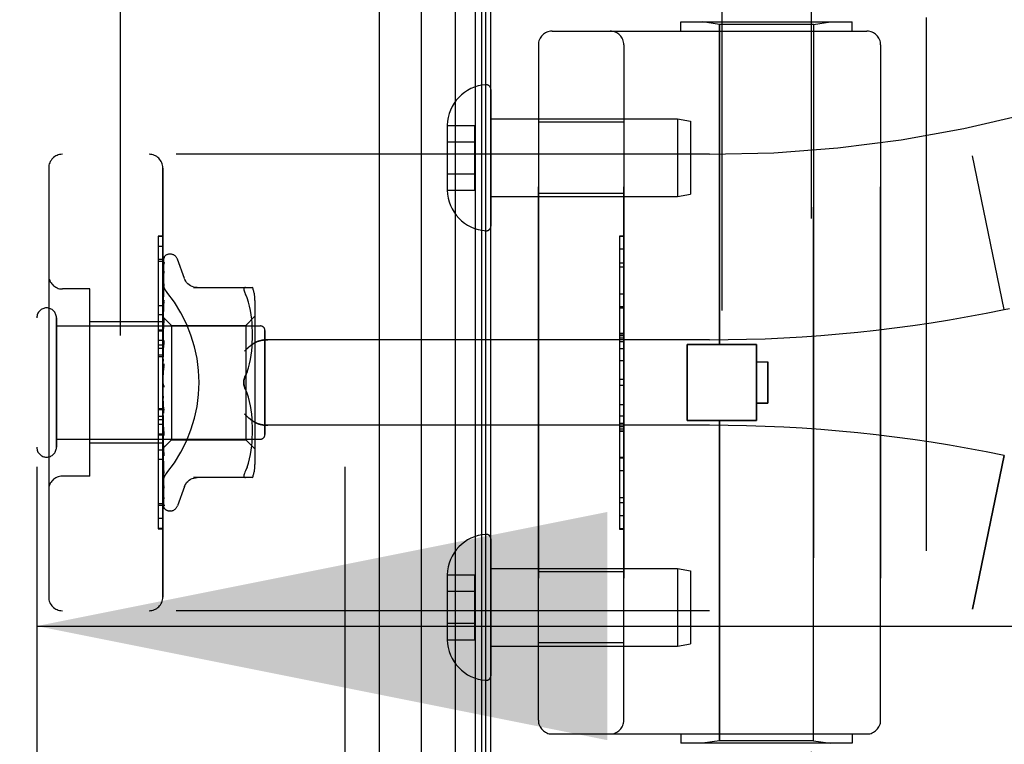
# Model space of a CAD drawing. Header units: inches. Extents: x 0 to 212, y 0 to 138.
# Tile 262 of 269: x 108.75 to 110.9, y 91.87 to 93.46. Entities that reach past the tile are written whole.
import ezdxf

# ---------------------------------------------------------------- set-up
doc = ezdxf.new("R2010")
doc.units = ezdxf.units.IN
doc.header["$LTSCALE"] = 11.6875
doc.header["$MEASUREMENT"] = 0
doc.linetypes.add('HIDDEN', pattern=[0.2, 0.1, -0.1])
doc.layers.get('0').update_dxf_attribs({"linetype": 'CONTINUOUS'})
for name, color, linetype in [('DEFAULT_2', 8, 'HIDDEN'), ('DIMENSIONS', 7, 'CONTINUOUS'), ('LEFTHAND_DOOR_ASSEMBLY', 7, 'CONTINUOUS'), ('RIGHTHAND_DOOR_ASSEMBLY', 7, 'CONTINUOUS')]:
    doc.layers.add(name, color=color, linetype=linetype)
doc.styles.get("Standard").update_dxf_attribs({"font": 'arial.ttf'})
doc.dimstyles.new('DIMSTYLE_1', dxfattribs={"dimtxt": 0.9375, "dimasz": 1.25, "dimexe": 0.09, "dimexo": 0.07, "dimgap": 0.0375, "dimtad": 0, "dimtih": 1, "dimtoh": 1, "dimzin": 4, "dimdsep": 46, "dimtxsty": 'Standard', "dimblk": '_FILLED', "dimblk1": '_FILLED', "dimblk2": '_FILLED', "dimcen": 0.09, "dimadec": 3, "dimazin": 1, "dimtfac": 1, "dimtdec": 3, "dimtofl": 0, "dimtmove": 0, "dimatfit": 3, "dimldrblk": '_FILLED', "dimfxl": 0, "dimtolj": 1, "dimtzin": 4, "dimarcsym": 0})

# ---------------------------------------------------------------- blocks, each defined once
blk = doc.blocks.new('_FILLED')
at = {"color": 0, "linetype": 'ByBlock'}
blk.add_solid([(0, 0), (-1, 0.2), (-1, -0.2)], dxfattribs=at)
blk = doc.blocks.new('*D10')
at = {"layer": 'DIMENSIONS', "color": 2, "linetype": 'Continuous'}
for p, q in [((108.7848, 92.1311), (115.511, 92.1311)), ((126.4508, 92.1311), (119.7246, 92.1311)), ((108.7848, 91.7897), (108.7848, 91.0061)), ((126.4508, 91.7897), (126.4508, 91.0061))]:
    blk.add_line(p, q, dxfattribs=at)
at = {"layer": 'DIMENSIONS', "color": 2, "linetype": 'Continuous', "xscale": 1.25, "yscale": 1.25, "zscale": 1.25, "rotation": 180}
blk.add_blockref('_FILLED', (108.7848, 92.1311), dxfattribs=at)
at = {"layer": 'DIMENSIONS', "color": 2, "linetype": 'Continuous', "xscale": 1.25, "yscale": 1.25, "zscale": 1.25}
blk.add_blockref('_FILLED', (126.4508, 92.1311), dxfattribs=at)
at = {"layer": 'DIMENSIONS', "color": 2, "linetype": 'Continuous', "insert": (117.6178, 92.5998), "char_height": 0.9375, "width": 5.157993, "attachment_point": 2, "line_spacing_factor": 0.9}
blk.add_mtext('17.67\\PUSABLE\\PDEPTH', dxfattribs=at)
blk = doc.blocks.new('*D12')
at = {"layer": 'DIMENSIONS', "color": 2, "linetype": 'Continuous'}
for p, q in [((109.0088, 97.5397), (104.7621, 97.5397)), ((105.8871, 97.5397), (105.8871, 68.4772)), ((105.8871, 37.5397), (105.8871, 66.6022)), ((109.0198, 37.5397), (104.7621, 37.5397))]:
    blk.add_line(p, q, dxfattribs=at)
at = {"layer": 'DIMENSIONS', "color": 2, "linetype": 'Continuous', "xscale": 1.25, "yscale": 1.25, "zscale": 1.25}
for p, rotation in [((105.8871, 97.5397), 90), ((105.8871, 37.5397), 270)]:
    blk.add_blockref('_FILLED', p, dxfattribs=dict(at, rotation=rotation))
at = {"layer": 'DIMENSIONS', "color": 2, "linetype": 'Continuous', "insert": (105.8871, 68.0084), "char_height": 0.9375, "width": 3.276022, "attachment_point": 2, "line_spacing_factor": 0.9}
blk.add_mtext('60.00', dxfattribs=at)

msp = doc.modelspace()

# ---------------------------------------------------------------- linework, layer by layer
at = {"color": 3, "linetype": 'Continuous'}
msp.add_line((109.7798, 37.6437), (109.7798, 97.4357), dxfattribs=at)
at = {"layer": 'DEFAULT_2', "color": 8, "linetype": 'HIDDEN'}
msp.add_line((108.9673, 96.2741), (108.9673, 38.8052), dxfattribs=at)
at = {"layer": 'LEFTHAND_DOOR_ASSEMBLY', "color": 8, "linetype": 'HIDDEN'}
for p, q in [((108.7848, 97.1547), (108.7848, 37.9247)), ((109.4598, 97.1547), (109.4598, 37.9247)), ((110.7338, 93.4647), (110.7338, 91.8647)), ((110.1963, 93.4347), (110.1963, 93.4547)), ((110.1963, 93.4547), (110.5713, 93.4547)), ((110.2808, 93.4494), (110.2433, 93.4547)), ((110.2808, 92.7477), (110.2808, 93.4494)), ((110.4868, 93.4494), (110.2808, 93.4494)), ((110.4868, 93.4494), (110.5243, 93.4547)), ((110.4868, 91.8799), (110.4868, 93.4494)), ((110.5713, 93.4347), (110.5713, 93.4547)), ((109.9138, 93.4347), (110.6038, 93.4347)), ((109.8838, 93.4047), (109.8838, 91.9247)), ((110.0713, 91.9247), (110.0713, 93.4047)), ((110.6338, 93.4047), (110.6338, 91.9247)), ((110.0713, 93.2352), (109.8838, 93.2352)), ((110.2588, 93.1647), (108.8408, 93.1647)), ((110.9048, 92.8247), (110.835, 93.1613)), ((108.8108, 93.1347), (108.8108, 92.1947)), ((109.0608, 92.1947), (109.0608, 93.1347)), ((110.0713, 93.0792), (109.8838, 93.0792)), ((110.0613, 92.9856), (110.0613, 92.3437)), ((110.0613, 92.9856), (110.0713, 92.9856)), ((110.0713, 92.9854), (110.0613, 92.9854)), ((109.0508, 92.9625), (109.0508, 92.5517)), ((109.0608, 92.9625), (109.0508, 92.9625)), ((109.0608, 92.934), (109.0508, 92.934)), ((110.0613, 92.9273), (110.0713, 92.9273)), ((110.0713, 92.9171), (110.0613, 92.9171)), ((108.9008, 92.8697), (108.8408, 92.8697)), ((108.9008, 92.4597), (108.9008, 92.8697)), ((110.0713, 92.8583), (110.0613, 92.8583)), ((110.0613, 92.828), (110.0713, 92.828)), ((110.9048, 92.8247), (110.9163, 92.8271)), ((108.8278, 92.5227), (108.8278, 92.8067)), ((109.0608, 92.7977), (108.9008, 92.7977)), ((109.0608, 92.8127), (109.0508, 92.8127)), ((108.8278, 92.7887), (109.2748, 92.7887)), ((109.2848, 92.5507), (109.2848, 92.7787)), ((109.0608, 92.7566), (109.0508, 92.7566)), ((110.2588, 92.7584), (109.2912, 92.7584)), ((110.0613, 92.7715), (110.0713, 92.7715)), ((110.0613, 92.7713), (110.0713, 92.7713)), ((110.0713, 92.771), (110.0613, 92.771)), ((109.0608, 92.7465), (109.0508, 92.7465)), ((109.0608, 92.7394), (109.0508, 92.7394)), ((110.2098, 92.5817), (110.2098, 92.7477)), ((110.2098, 92.7477), (110.3618, 92.7477)), ((110.3618, 92.5817), (110.3618, 92.7477)), ((109.0608, 92.7243), (109.0508, 92.7243)), ((110.0613, 92.7131), (110.0713, 92.7131)), ((110.3618, 92.7097), (110.3868, 92.7097)), ((110.3868, 92.7097), (110.3868, 92.6197)), ((110.0713, 92.671), (110.0613, 92.671)), ((109.0508, 92.608), (109.0608, 92.608)), ((110.3868, 92.6197), (110.3618, 92.6197)), ((110.0713, 92.5908), (110.0613, 92.5908)), ((110.2098, 92.5817), (110.3618, 92.5817)), ((110.2808, 91.8799), (110.2808, 92.5817)), ((110.2588, 92.5709), (109.2912, 92.5709)), ((110.0713, 92.5752), (110.0613, 92.5752)), ((110.0713, 92.5676), (110.0613, 92.5676)), ((110.0713, 92.5622), (110.0613, 92.5622)), ((110.0713, 92.5574), (110.0613, 92.5574)), ((108.8278, 92.5407), (109.2748, 92.5407)), ((109.0508, 92.5517), (109.0608, 92.5517)), ((109.0508, 92.5513), (109.0508, 92.344)), ((109.0608, 92.5513), (109.0508, 92.5513)), ((109.0608, 92.5497), (109.0508, 92.5497)), ((109.0608, 92.5317), (108.9008, 92.5317)), ((109.0608, 92.4963), (109.0508, 92.4963)), ((110.0713, 92.499), (110.0613, 92.499)), ((110.9048, 92.5046), (110.835, 92.1681)), ((108.9008, 92.4597), (108.8408, 92.4597)), ((109.0508, 92.3994), (109.0608, 92.3994)), ((110.0713, 92.3727), (110.0613, 92.3727)), ((109.0608, 92.3449), (109.0508, 92.3449)), ((109.0508, 92.344), (109.0608, 92.344)), ((110.0713, 92.3437), (110.0613, 92.3437)), ((110.0713, 92.2502), (109.8838, 92.2502)), ((110.2588, 92.1647), (108.8408, 92.1647)), ((110.0713, 92.0942), (109.8838, 92.0942)), ((109.9138, 91.8947), (110.6038, 91.8947)), ((110.1963, 91.8947), (110.1963, 91.8747)), ((110.5713, 91.8947), (110.5713, 91.8747)), ((110.5713, 91.8747), (110.1963, 91.8747)), ((110.2808, 91.8799), (110.2433, 91.8747)), ((110.4868, 91.8799), (110.2808, 91.8799)), ((110.4868, 91.8799), (110.5243, 91.8747))]:
    msp.add_line(p, q, dxfattribs=at)
for points in [[(109.0696, 92.8627), (109.0691, 92.8632), (109.0687, 92.8638), (109.0682, 92.8645), (109.0678, 92.8651), (109.0673, 92.8657), (109.0669, 92.8664), (109.0665, 92.8671), (109.066, 92.8678), (109.0656, 92.8685), (109.0653, 92.8692), (109.0649, 92.8699), (109.0645, 92.8706), (109.0642, 92.8714), (109.0638, 92.8721), (109.0635, 92.8729), (109.0632, 92.8737), (109.0629, 92.8744), (109.0626, 92.8752), (109.0624, 92.876), (109.0622, 92.8768), (109.0619, 92.8776), (109.0617, 92.8783), (109.0616, 92.8791), (109.0614, 92.8799), (109.0613, 92.8807), (109.0611, 92.8815), (109.061, 92.8822), (109.061, 92.883), (109.0609, 92.8838), (109.0608, 92.8845), (109.0608, 92.8853), (109.0608, 92.886)], [(109.24, 92.7334), (109.2405, 92.734), (109.241, 92.7345), (109.2416, 92.7351), (109.2421, 92.7357), (109.2427, 92.7362), (109.2433, 92.7368), (109.2438, 92.7374), (109.2444, 92.738), (109.245, 92.7385), (109.2456, 92.7391), (109.2462, 92.7396), (109.2469, 92.7402), (109.2475, 92.7408), (109.2481, 92.7413), (109.2488, 92.7419), (109.2494, 92.7424), (109.2501, 92.743), (109.2507, 92.7435), (109.2514, 92.744), (109.252, 92.7445), (109.2527, 92.7451), (109.2533, 92.7456), (109.254, 92.7461), (109.2547, 92.7466), (109.2553, 92.7471), (109.256, 92.7475), (109.2567, 92.748), (109.2573, 92.7485), (109.258, 92.7489), (109.2586, 92.7494), (109.2593, 92.7498), (109.2599, 92.7502), (109.2606, 92.7506), (109.2612, 92.751)], [(109.2912, 92.7584), (109.29, 92.7584), (109.2887, 92.7584), (109.2874, 92.7583), (109.2861, 92.7582), (109.2849, 92.7582), (109.2837, 92.758), (109.2824, 92.7579), (109.2812, 92.7577), (109.2801, 92.7576), (109.2789, 92.7574), (109.2778, 92.7572), (109.2767, 92.7569), (109.2756, 92.7567), (109.2745, 92.7564), (109.2735, 92.7562), (109.2725, 92.7559), (109.2715, 92.7556), (109.2706, 92.7553), (109.2696, 92.755), (109.2687, 92.7547), (109.2679, 92.7543), (109.267, 92.754), (109.2662, 92.7536), (109.2654, 92.7533), (109.2647, 92.7529), (109.2639, 92.7526), (109.2632, 92.7522), (109.2625, 92.7518), (109.2619, 92.7514), (109.2612, 92.751)], [(109.2612, 92.5783), (109.2606, 92.5787), (109.2599, 92.5791), (109.2593, 92.5796), (109.2586, 92.58), (109.258, 92.5804), (109.2573, 92.5809), (109.2567, 92.5813), (109.256, 92.5818), (109.2553, 92.5823), (109.2547, 92.5828), (109.254, 92.5833), (109.2533, 92.5838), (109.2527, 92.5843), (109.252, 92.5848), (109.2514, 92.5853), (109.2507, 92.5858), (109.2501, 92.5864), (109.2494, 92.5869), (109.2488, 92.5875), (109.2481, 92.588), (109.2475, 92.5886), (109.2469, 92.5891), (109.2462, 92.5897), (109.2456, 92.5903), (109.245, 92.5908), (109.2444, 92.5914), (109.2438, 92.592), (109.2433, 92.5925), (109.2427, 92.5931), (109.2421, 92.5937), (109.2416, 92.5942), (109.241, 92.5948), (109.2405, 92.5954), (109.24, 92.5959)], [(109.2612, 92.5783), (109.2619, 92.5779), (109.2625, 92.5775), (109.2632, 92.5772), (109.2639, 92.5768), (109.2647, 92.5764), (109.2654, 92.5761), (109.2662, 92.5757), (109.267, 92.5754), (109.2679, 92.575), (109.2687, 92.5747), (109.2696, 92.5744), (109.2706, 92.574), (109.2715, 92.5737), (109.2725, 92.5735), (109.2735, 92.5732), (109.2745, 92.5729), (109.2756, 92.5726), (109.2767, 92.5724), (109.2778, 92.5722), (109.2789, 92.572), (109.2801, 92.5718), (109.2812, 92.5716), (109.2824, 92.5714), (109.2837, 92.5713), (109.2849, 92.5712), (109.2861, 92.5711), (109.2874, 92.571), (109.2887, 92.571), (109.29, 92.5709), (109.2912, 92.5709)], [(109.0608, 92.4433), (109.0608, 92.4441), (109.0608, 92.4448), (109.0609, 92.4456), (109.061, 92.4463), (109.061, 92.4471), (109.0611, 92.4479), (109.0613, 92.4486), (109.0614, 92.4494), (109.0616, 92.4502), (109.0617, 92.451), (109.0619, 92.4518), (109.0622, 92.4526), (109.0624, 92.4534), (109.0626, 92.4541), (109.0629, 92.4549), (109.0632, 92.4557), (109.0635, 92.4565), (109.0638, 92.4572), (109.0642, 92.458), (109.0645, 92.4587), (109.0649, 92.4594), (109.0653, 92.4602), (109.0656, 92.4609), (109.066, 92.4616), (109.0665, 92.4623), (109.0669, 92.463), (109.0673, 92.4636), (109.0678, 92.4643), (109.0682, 92.4649), (109.0687, 92.4655), (109.0691, 92.4661), (109.0696, 92.4667)]]:
    msp.add_lwpolyline(points, dxfattribs=at)
for centre, radius, start, end in [((110.2588, 95.9398), 2.7751, 270, 316.1116), ((109.9138, 93.4047), 0.03, 90, 180), ((110.0413, 93.4047), 0.03, 0, 90), ((110.6038, 93.4047), 0.03, 0, 90), ((108.8408, 93.1347), 0.03, 90, 180), ((109.0308, 93.1347), 0.03, 0, 90), ((108.8408, 92.8997), 0.03, 180, 270), ((108.8063, 92.8067), 0.0215, 360, 180), ((110.2588, 95.9398), 3.1814, 270, 281.7157), ((109.2748, 92.7787), 0.01, 360, 90), ((110.2588, 89.3896), 3.1814, 78.2843, 90), ((109.2748, 92.5507), 0.01, 270, 0), ((108.8063, 92.5227), 0.0215, 180, 0), ((108.8408, 92.4297), 0.03, 90, 180), ((108.8408, 92.1947), 0.03, 180, 270), ((109.0308, 92.1947), 0.03, 270, 360), ((110.2588, 89.3896), 2.7751, 43.8884, 90), ((109.9138, 91.9247), 0.03, 180, 270), ((110.0413, 91.9247), 0.03, 270, 360), ((110.6038, 91.9247), 0.03, 270, 360)]:
    msp.add_arc(centre, radius, start, end, dxfattribs=at)
msp.add_ellipse((108.8278, 92.6647), major_axis=(0, 0.3125), ratio=1, start_param=-2.256904, end_param=-0.884689, dxfattribs=at)
at = {"layer": 'RIGHTHAND_DOOR_ASSEMBLY', "color": 7, "linetype": 'Continuous'}
for p, q in [((109.7021, 37.8743), (109.7021, 97.205)), ((109.7455, 97.1961), (109.7455, 37.8832)), ((109.6269, 97.1767), (109.6269, 37.9027)), ((109.7592, 97.1893), (109.7592, 37.89)), ((109.7679, 97.187), (109.7679, 37.8924))]:
    msp.add_line(p, q, dxfattribs=at)
at = {"layer": 'RIGHTHAND_DOOR_ASSEMBLY', "color": 8, "linetype": 'HIDDEN'}
for p, q in [((108.7848, 97.1547), (108.7848, 37.9247)), ((109.4598, 97.1547), (109.4598, 37.9247)), ((110.4818, 94.1927), (110.4818, 91.3447)), ((110.2858, 93.9912), (110.2858, 91.3447)), ((110.7338, 93.4647), (110.7338, 91.8647)), ((110.1963, 93.4347), (110.1963, 93.4547)), ((110.1963, 93.4547), (110.5713, 93.4547)), ((110.2808, 93.4494), (110.2433, 93.4547)), ((110.2808, 93.4494), (110.2808, 92.7477)), ((110.4868, 93.4494), (110.2808, 93.4494)), ((110.4868, 93.4494), (110.5243, 93.4547)), ((110.4868, 93.4494), (110.4868, 91.8799)), ((110.5713, 93.4347), (110.5713, 93.4547)), ((109.9138, 93.4347), (110.6038, 93.4347)), ((109.8838, 91.9247), (109.8838, 93.4047)), ((110.0713, 93.4047), (110.0713, 91.9247)), ((110.6338, 91.9247), (110.6338, 93.4047)), ((109.7798, 93.307), (109.7798, 93.0073)), ((109.6843, 93.2282), (109.6843, 93.2271)), ((109.6843, 93.2282), (109.7443, 93.2282)), ((109.6843, 93.2271), (109.6843, 93.0872)), ((109.7443, 93.0861), (109.7443, 93.2282)), ((109.7798, 93.2422), (110.1889, 93.2422)), ((110.0713, 93.2352), (109.8838, 93.2352)), ((110.1889, 93.2422), (110.1889, 93.0722)), ((110.1889, 93.2422), (110.2173, 93.2372)), ((110.2173, 93.2372), (110.2173, 93.0772)), ((109.6843, 93.1922), (109.7443, 93.1922)), ((110.2588, 93.1647), (108.8408, 93.1647)), ((110.9048, 92.8247), (110.835, 93.1613)), ((108.8108, 93.1347), (108.8108, 92.1947)), ((109.0608, 93.1347), (109.0608, 92.1947)), ((109.6843, 93.1222), (109.7443, 93.1222)), ((109.6843, 93.0872), (109.6843, 93.0861)), ((109.6843, 93.0861), (109.7443, 93.0861)), ((110.0713, 93.0792), (109.8838, 93.0792)), ((110.1889, 93.0722), (110.2173, 93.0772)), ((109.7798, 93.0722), (110.1889, 93.0722)), ((109.0508, 92.9853), (109.0508, 92.778)), ((109.0608, 92.9853), (109.0508, 92.9853)), ((109.0608, 92.9844), (109.0508, 92.9844)), ((110.0613, 92.9857), (110.0613, 92.3437)), ((110.0713, 92.9857), (110.0613, 92.9857)), ((109.0773, 92.9459), (109.0765, 92.9459)), ((110.0713, 92.9566), (110.0613, 92.9566)), ((109.0608, 92.93), (109.0508, 92.93)), ((109.0616, 92.8075), (109.0634, 92.9363)), ((109.0616, 92.8075), (109.0634, 92.9357)), ((109.0616, 92.8024), (109.0634, 92.9271)), ((109.0616, 92.8022), (109.0634, 92.9253)), ((109.0634, 92.9262), (109.0628, 92.925)), ((109.0642, 92.9386), (109.0637, 92.9379)), ((109.1084, 92.8927), (109.093, 92.935)), ((109.0616, 92.7923), (109.0634, 92.9084)), ((109.0616, 92.792), (109.0634, 92.9055)), ((109.0634, 92.9084), (109.0635, 92.9088)), ((109.0634, 92.9055), (109.0635, 92.906)), ((109.0616, 92.7776), (109.0634, 92.8808)), ((109.0634, 92.8808), (109.0635, 92.8809)), ((109.0634, 92.8808), (109.0634, 92.8808)), ((108.9008, 92.8697), (108.8408, 92.8697)), ((108.9008, 92.4597), (108.9008, 92.8697)), ((109.0614, 92.8642), (109.0608, 92.8586)), ((109.0622, 92.8713), (109.0614, 92.8642)), ((109.0616, 92.7772), (109.0634, 92.8769)), ((109.0634, 92.8769), (109.0634, 92.877)), ((109.1281, 92.873), (109.2573, 92.873)), ((109.0627, 92.8382), (109.0614, 92.826)), ((109.0616, 92.7588), (109.0634, 92.8455)), ((109.0616, 92.7583), (109.0634, 92.8407)), ((109.0634, 92.8453), (109.0627, 92.8382)), ((109.0634, 92.8455), (109.0634, 92.8453)), ((109.2455, 92.85), (109.2419, 92.8584)), ((109.2486, 92.8411), (109.2455, 92.85)), ((109.2511, 92.8317), (109.2486, 92.8411)), ((109.2628, 92.8443), (109.2628, 92.4851)), ((109.0508, 92.8331), (109.0608, 92.8331)), ((109.0614, 92.826), (109.0608, 92.8197)), ((109.2531, 92.8222), (109.2511, 92.8318)), ((109.2546, 92.8127), (109.2531, 92.8222)), ((110.0713, 92.8303), (110.0613, 92.8303)), ((110.9048, 92.8247), (110.9163, 92.8271)), ((108.8278, 92.8067), (108.8278, 92.5227)), ((109.0608, 92.7977), (108.9008, 92.7977)), ((109.0608, 92.8089), (109.0798, 92.7899)), ((109.0608, 92.8054), (109.0616, 92.8024)), ((109.0608, 92.7968), (109.0616, 92.7923)), ((109.0616, 92.8075), (109.0616, 92.8075)), ((109.0616, 92.8075), (109.0616, 92.8075)), ((109.0616, 92.7365), (109.0634, 92.8035)), ((109.0616, 92.8024), (109.0616, 92.8023)), ((109.0616, 92.8022), (109.0616, 92.8024)), ((109.0616, 92.736), (109.0634, 92.7981)), ((109.0634, 92.8033), (109.0622, 92.7908)), ((109.0634, 92.8035), (109.0634, 92.8033)), ((109.2428, 92.7899), (109.2628, 92.8099)), ((109.2557, 92.8033), (109.2546, 92.8127)), ((109.2565, 92.7944), (109.2557, 92.8033)), ((109.2569, 92.7857), (109.2565, 92.7944)), ((108.8278, 92.7887), (109.2748, 92.7887)), ((109.0608, 92.7796), (109.0508, 92.7796)), ((109.0508, 92.778), (109.0608, 92.778)), ((109.0508, 92.7776), (109.0508, 92.3669)), ((109.0608, 92.7776), (109.0508, 92.7776)), ((109.0608, 92.7884), (109.0616, 92.7921)), ((109.0622, 92.7908), (109.0608, 92.7752)), ((109.0608, 92.7835), (109.0616, 92.7776)), ((109.0608, 92.7722), (109.0616, 92.7773)), ((109.0616, 92.7923), (109.0616, 92.7921)), ((109.0616, 92.792), (109.0616, 92.7923)), ((109.0616, 92.7776), (109.0616, 92.7773)), ((109.0616, 92.7772), (109.0616, 92.7776)), ((109.0798, 92.7899), (109.0798, 92.5394)), ((109.0798, 92.7899), (109.2428, 92.7899)), ((109.2428, 92.7899), (109.2428, 92.6647)), ((109.2572, 92.7773), (109.2569, 92.7858)), ((109.2573, 92.769), (109.2572, 92.7775)), ((109.2848, 92.7787), (109.2848, 92.5507)), ((109.0608, 92.7659), (109.0616, 92.7588)), ((109.0608, 92.752), (109.0616, 92.7584)), ((109.0634, 92.7563), (109.0608, 92.7268)), ((109.0616, 92.7588), (109.0616, 92.7584)), ((109.0616, 92.7583), (109.0616, 92.7588)), ((109.0616, 92.7116), (109.0634, 92.7566)), ((109.0634, 92.7566), (109.0634, 92.7563)), ((109.2564, 92.7431), (109.2569, 92.7522)), ((109.2569, 92.752), (109.2572, 92.7608)), ((109.2572, 92.7606), (109.2573, 92.7692)), ((110.2588, 92.7584), (109.2912, 92.7584)), ((110.0713, 92.772), (110.0613, 92.772)), ((110.0713, 92.7672), (110.0613, 92.7672)), ((110.0713, 92.7617), (110.0613, 92.7617)), ((110.0713, 92.7541), (110.0613, 92.7541)), ((109.0608, 92.7446), (109.0616, 92.7366)), ((109.0608, 92.7287), (109.0616, 92.7362)), ((109.0616, 92.7111), (109.0634, 92.7506)), ((109.0616, 92.7364), (109.0616, 92.7366)), ((109.0616, 92.7365), (109.0616, 92.7362)), ((109.0616, 92.736), (109.0616, 92.7364)), ((109.2545, 92.7247), (109.2557, 92.7342)), ((109.2557, 92.734), (109.2565, 92.7433)), ((110.0713, 92.7386), (110.0613, 92.7386)), ((110.2098, 92.7477), (110.2098, 92.5817)), ((110.3618, 92.7477), (110.2098, 92.7477)), ((110.3618, 92.7477), (110.3618, 92.5817)), ((109.0608, 92.7213), (109.0508, 92.7213)), ((109.0608, 92.7204), (109.0616, 92.7119)), ((109.0608, 92.7031), (109.0616, 92.7113)), ((109.0616, 92.7111), (109.0616, 92.7119)), ((109.0616, 92.7116), (109.0616, 92.7113)), ((109.2511, 92.7059), (109.2531, 92.7154)), ((109.253, 92.7153), (109.2546, 92.7249)), ((110.3618, 92.7097), (110.3868, 92.7097)), ((110.3868, 92.6197), (110.3868, 92.7097)), ((109.0634, 92.706), (109.0608, 92.6761)), ((109.0608, 92.6942), (109.0616, 92.6854)), ((109.0616, 92.6841), (109.0621, 92.6889)), ((109.2455, 92.6879), (109.2419, 92.6793)), ((109.2486, 92.6967), (109.2511, 92.706)), ((109.0608, 92.667), (109.0616, 92.6581)), ((109.2428, 92.6647), (109.2428, 92.5394)), ((109.0608, 92.6611), (109.061, 92.6608)), ((109.0608, 92.6487), (109.0616, 92.6576)), ((109.0616, 92.6594), (109.0623, 92.6584)), ((109.2455, 92.6415), (109.2419, 92.6501)), ((110.0713, 92.6584), (110.0613, 92.6584)), ((109.0608, 92.6396), (109.0616, 92.6311)), ((109.0608, 92.6218), (109.0616, 92.6306)), ((109.0634, 92.5979), (109.0608, 92.6277)), ((109.0616, 92.6315), (109.0616, 92.6306)), ((109.0634, 92.6039), (109.0616, 92.6315)), ((109.0616, 92.6309), (109.0616, 92.6311)), ((109.0634, 92.5977), (109.0616, 92.6309)), ((109.2486, 92.6326), (109.2455, 92.6415)), ((109.2511, 92.6233), (109.2486, 92.6326)), ((109.2531, 92.6139), (109.2511, 92.6234)), ((109.0608, 92.605), (109.0508, 92.605)), ((109.0608, 92.6132), (109.0616, 92.6053)), ((109.0608, 92.5965), (109.0616, 92.6048)), ((109.0616, 92.6055), (109.0616, 92.6048)), ((109.0634, 92.5545), (109.0616, 92.6055)), ((109.0616, 92.605), (109.0616, 92.6053)), ((109.0634, 92.5488), (109.0616, 92.605)), ((109.2546, 92.6045), (109.253, 92.614)), ((109.2557, 92.5951), (109.2545, 92.6046)), ((110.0613, 92.6163), (110.0713, 92.6163)), ((110.3618, 92.6197), (110.3868, 92.6197)), ((109.0608, 92.59), (109.0508, 92.59)), ((109.0608, 92.5828), (109.0508, 92.5828)), ((109.0608, 92.5886), (109.0616, 92.5817)), ((109.0608, 92.5737), (109.0616, 92.5812)), ((109.0634, 92.5092), (109.0616, 92.5818)), ((109.0616, 92.5818), (109.0616, 92.5812)), ((109.0616, 92.5813), (109.0616, 92.5817)), ((109.0634, 92.5041), (109.0616, 92.5813)), ((109.0634, 92.5979), (109.0634, 92.5977)), ((109.2565, 92.586), (109.2557, 92.5953)), ((109.2569, 92.5771), (109.2564, 92.5862)), ((110.3618, 92.5817), (110.2098, 92.5817)), ((110.2808, 92.5817), (110.2808, 91.8799)), ((109.0608, 92.5727), (109.0508, 92.5727)), ((109.0608, 92.578), (109.0634, 92.549)), ((109.0608, 92.5668), (109.0616, 92.561)), ((109.0608, 92.5542), (109.0616, 92.5606)), ((109.0634, 92.4696), (109.0616, 92.5611)), ((109.0616, 92.5611), (109.0616, 92.5606)), ((109.0616, 92.5607), (109.0616, 92.561)), ((109.0634, 92.4653), (109.0616, 92.5607)), ((109.2572, 92.5686), (109.2569, 92.5773)), ((109.2573, 92.5602), (109.2572, 92.5688)), ((109.2572, 92.5519), (109.2573, 92.5603)), ((110.2588, 92.5709), (109.2912, 92.5709)), ((110.0713, 92.5583), (110.0613, 92.5583)), ((110.0613, 92.558), (110.0713, 92.558)), ((110.0613, 92.5579), (110.0713, 92.5579)), ((108.8278, 92.5407), (109.2748, 92.5407)), ((109.0608, 92.5485), (109.0616, 92.5441)), ((109.0608, 92.5386), (109.0616, 92.5438)), ((109.0616, 92.5442), (109.0616, 92.5438)), ((109.0634, 92.4371), (109.0616, 92.5442)), ((109.0616, 92.5439), (109.0616, 92.5441)), ((109.0634, 92.4337), (109.0616, 92.5439)), ((109.0616, 92.5212), (109.0798, 92.5394)), ((109.0634, 92.549), (109.0634, 92.5487)), ((109.0798, 92.5394), (109.2428, 92.5394)), ((109.2428, 92.5394), (109.2628, 92.5194)), ((109.2557, 92.526), (109.2565, 92.535)), ((109.2565, 92.5349), (109.2569, 92.5436)), ((109.2569, 92.5435), (109.2572, 92.552)), ((109.0608, 92.5317), (108.9008, 92.5317)), ((109.0608, 92.5167), (109.0508, 92.5167)), ((109.0608, 92.5344), (109.0616, 92.5316)), ((109.0608, 92.5276), (109.0616, 92.5314)), ((109.0608, 92.5205), (109.0616, 92.5212)), ((109.0616, 92.5316), (109.0616, 92.5314)), ((109.0634, 92.4128), (109.0616, 92.5316)), ((109.0616, 92.5314), (109.0616, 92.5316)), ((109.0634, 92.4105), (109.0616, 92.5314)), ((109.0616, 92.5239), (109.0616, 92.5237)), ((109.0634, 92.3964), (109.0616, 92.5239)), ((109.0616, 92.5238), (109.0616, 92.5238)), ((109.0616, 92.5212), (109.0616, 92.5212)), ((109.0634, 92.3921), (109.0616, 92.5212)), ((109.0622, 92.5163), (109.0634, 92.5043)), ((109.2531, 92.5071), (109.2546, 92.5167)), ((109.2546, 92.5166), (109.2557, 92.5261)), ((109.0634, 92.5043), (109.0634, 92.5041)), ((109.2486, 92.4882), (109.2511, 92.4976)), ((109.2511, 92.4975), (109.2531, 92.5072)), ((110.0613, 92.5013), (110.0713, 92.5013)), ((110.835, 92.1681), (110.9048, 92.5046)), ((109.0608, 92.4894), (109.0614, 92.4834)), ((109.0614, 92.4834), (109.0622, 92.4758)), ((109.2455, 92.4794), (109.2419, 92.4709)), ((109.2455, 92.4794), (109.2486, 92.4882)), ((110.0713, 92.4711), (110.0613, 92.4711)), ((108.9008, 92.4597), (108.8408, 92.4597)), ((109.0634, 92.4653), (109.0634, 92.4653)), ((109.2573, 92.4563), (109.1281, 92.4563)), ((109.0635, 92.4335), (109.0634, 92.4337)), ((109.1084, 92.4367), (109.093, 92.3944)), ((109.0635, 92.4097), (109.0634, 92.4105)), ((110.0713, 92.4123), (110.0613, 92.4123)), ((109.0608, 92.3953), (109.0508, 92.3953)), ((109.0649, 92.3882), (109.0651, 92.388)), ((110.0613, 92.4021), (110.0713, 92.4021)), ((109.0608, 92.3669), (109.0508, 92.3669)), ((109.0773, 92.3834), (109.0765, 92.3834)), ((110.0713, 92.3439), (110.0613, 92.3439)), ((110.0613, 92.3437), (110.0713, 92.3437)), ((109.7798, 92.322), (109.7798, 92.0223)), ((109.7798, 92.2572), (110.1889, 92.2572)), ((110.1889, 92.2572), (110.1889, 92.0872)), ((110.1889, 92.2572), (110.2173, 92.2522)), ((109.6843, 92.2432), (109.6843, 92.2421)), ((109.6843, 92.2432), (109.7443, 92.2432)), ((109.6843, 92.2421), (109.6843, 92.1022)), ((109.7443, 92.1011), (109.7443, 92.2432)), ((110.0713, 92.2502), (109.8838, 92.2502)), ((110.2173, 92.2522), (110.2173, 92.0922)), ((109.6843, 92.2072), (109.7443, 92.2072)), ((110.2588, 92.1647), (108.8408, 92.1647)), ((109.6843, 92.1372), (109.7443, 92.1372)), ((109.6843, 92.1022), (109.6843, 92.1011)), ((109.6843, 92.1011), (109.7443, 92.1011)), ((109.7798, 92.0872), (110.1889, 92.0872)), ((110.0713, 92.0942), (109.8838, 92.0942)), ((110.1889, 92.0872), (110.2173, 92.0922)), ((109.9138, 91.8947), (110.6038, 91.8947)), ((110.1963, 91.8947), (110.1963, 91.8747)), ((110.5713, 91.8947), (110.5713, 91.8747)), ((110.5713, 91.8747), (110.1963, 91.8747)), ((110.2808, 91.8799), (110.2433, 91.8747)), ((110.4868, 91.8799), (110.2808, 91.8799)), ((110.4868, 91.8799), (110.5243, 91.8747))]:
    msp.add_line(p, q, dxfattribs=at)
at = {"layer": 'RIGHTHAND_DOOR_ASSEMBLY', "color": 3, "linetype": 'Continuous'}
msp.add_line((109.5348, 97.1547), (109.5348, 37.9247), dxfattribs=at)
at = {"layer": 'RIGHTHAND_DOOR_ASSEMBLY', "color": 8, "linetype": 'HIDDEN'}
for points in [[(109.0641, 92.939), (109.0637, 92.9381), (109.0631, 92.9368), (109.0626, 92.9355), (109.0621, 92.934), (109.0616, 92.9325), (109.0612, 92.9309), (109.0608, 92.9292)], [(109.0637, 92.9379), (109.0635, 92.9376), (109.0632, 92.9372), (109.0629, 92.9367), (109.0626, 92.9363), (109.0623, 92.9357), (109.062, 92.9352), (109.0617, 92.9346), (109.0614, 92.934), (109.0612, 92.9334), (109.0609, 92.9327), (109.0608, 92.9324)], [(109.0616, 92.9369), (109.0616, 92.9367), (109.0612, 92.9359), (109.0608, 92.9349)], [(109.0636, 92.9282), (109.0633, 92.9268), (109.0628, 92.9248), (109.0623, 92.9227), (109.0619, 92.9205), (109.0615, 92.9183), (109.0611, 92.916), (109.0608, 92.9143)], [(109.0628, 92.925), (109.0625, 92.9245), (109.0622, 92.924), (109.0619, 92.9234), (109.0617, 92.9228), (109.0614, 92.9222), (109.0611, 92.9216), (109.0609, 92.9209), (109.0608, 92.9207)], [(109.0634, 92.9363), (109.0635, 92.9369), (109.0636, 92.9375), (109.0637, 92.9381), (109.0639, 92.9386), (109.0641, 92.939)], [(109.0634, 92.9357), (109.0635, 92.9361), (109.0635, 92.9367), (109.0637, 92.9373), (109.0638, 92.9378), (109.064, 92.9381), (109.0641, 92.9384), (109.0642, 92.9386), (109.0643, 92.9386)], [(109.0634, 92.9271), (109.0635, 92.9275), (109.0635, 92.928), (109.0636, 92.9282)], [(109.0637, 92.9266), (109.0637, 92.9267), (109.0637, 92.9267), (109.0637, 92.9267), (109.0636, 92.9265), (109.0634, 92.9262)], [(109.0634, 92.9253), (109.0635, 92.9257), (109.0635, 92.9262), (109.0636, 92.9265), (109.0637, 92.9266)], [(109.0643, 92.9386), (109.0643, 92.9386), (109.0642, 92.9386)], [(109.0635, 92.9088), (109.0632, 92.9068), (109.0627, 92.904), (109.0623, 92.9012), (109.0618, 92.8983), (109.0614, 92.8954), (109.0611, 92.8924), (109.0608, 92.8905)], [(109.0623, 92.9033), (109.0619, 92.9026), (109.0616, 92.9019), (109.0613, 92.9011), (109.061, 92.9003), (109.0608, 92.8998)], [(109.0635, 92.906), (109.0635, 92.906), (109.0635, 92.9059), (109.0634, 92.9057), (109.0633, 92.9054), (109.0631, 92.905), (109.0628, 92.9045), (109.0623, 92.9033)], [(109.0608, 92.886), (109.0608, 92.8853), (109.0608, 92.8845), (109.0609, 92.8838), (109.061, 92.883), (109.061, 92.8822), (109.0611, 92.8815), (109.0613, 92.8807), (109.0614, 92.8799), (109.0616, 92.8791), (109.0617, 92.8783), (109.0619, 92.8776), (109.0622, 92.8768), (109.0624, 92.876), (109.0626, 92.8752), (109.0629, 92.8744), (109.0632, 92.8737), (109.0635, 92.8729), (109.0638, 92.8721), (109.0642, 92.8714), (109.0645, 92.8706), (109.0649, 92.8699), (109.0653, 92.8692), (109.0656, 92.8685), (109.066, 92.8678), (109.0665, 92.8671), (109.0669, 92.8664), (109.0673, 92.8657), (109.0678, 92.8651), (109.0682, 92.8645), (109.0687, 92.8638), (109.0691, 92.8632), (109.0696, 92.8627)], [(109.0635, 92.8809), (109.0631, 92.8784), (109.0622, 92.8713)], [(109.1359, 92.873), (109.1323, 92.8732), (109.1286, 92.8739), (109.125, 92.8751), (109.1217, 92.8767), (109.1185, 92.8788), (109.1156, 92.8812), (109.1131, 92.884), (109.111, 92.887), (109.1093, 92.8903), (109.1085, 92.8922)], [(109.0634, 92.877), (109.0634, 92.877), (109.0634, 92.8769), (109.0633, 92.8766), (109.0632, 92.8762), (109.063, 92.8756), (109.0627, 92.875), (109.0624, 92.8744), (109.0621, 92.8737), (109.0618, 92.8729), (109.0614, 92.8721), (109.061, 92.8712), (109.0608, 92.8705)], [(109.2419, 92.873), (109.2406, 92.8728), (109.2397, 92.8723), (109.239, 92.8715), (109.2386, 92.8704), (109.2385, 92.8691), (109.2386, 92.8675), (109.239, 92.8657), (109.2397, 92.8636), (109.2406, 92.8612), (109.2419, 92.8584)], [(109.0634, 92.8407), (109.0634, 92.8405), (109.0634, 92.8402), (109.0633, 92.8398), (109.0631, 92.8392), (109.0629, 92.8386), (109.0626, 92.838), (109.0623, 92.8373), (109.0616, 92.8359)], [(109.0616, 92.8359), (109.0613, 92.8351), (109.061, 92.8343), (109.0608, 92.8339)], [(109.0608, 92.8089), (109.061, 92.8086), (109.0612, 92.8083), (109.0614, 92.8079), (109.0616, 92.8075)], [(109.0608, 92.8085), (109.0611, 92.8082), (109.0613, 92.808), (109.0615, 92.8078), (109.0616, 92.8076), (109.0616, 92.8075), (109.0616, 92.8075)], [(109.0608, 92.8079), (109.0611, 92.8077), (109.0613, 92.8076), (109.0615, 92.8075), (109.0616, 92.8074), (109.0616, 92.8075), (109.0616, 92.8075)], [(109.0608, 92.8071), (109.061, 92.8073), (109.0612, 92.8074), (109.0614, 92.8074), (109.0616, 92.8075)], [(109.0608, 92.804), (109.0611, 92.8036), (109.0613, 92.8032), (109.0615, 92.8029), (109.0616, 92.8026), (109.0616, 92.8024), (109.0616, 92.8024)], [(109.0608, 92.8002), (109.061, 92.8008), (109.0612, 92.8013), (109.0614, 92.8018), (109.0616, 92.8023)], [(109.0608, 92.8021), (109.0611, 92.802), (109.0613, 92.802), (109.0615, 92.802), (109.0616, 92.8021), (109.0616, 92.8022)], [(109.0608, 92.7944), (109.0611, 92.7939), (109.0613, 92.7934), (109.0615, 92.793), (109.0616, 92.7927), (109.0616, 92.7923), (109.0616, 92.7923)], [(109.0622, 92.7942), (109.0615, 92.7927), (109.0612, 92.792), (109.0608, 92.7912)], [(109.0634, 92.7981), (109.0634, 92.798), (109.0634, 92.7975), (109.0633, 92.797), (109.0631, 92.7963), (109.0628, 92.7957), (109.0625, 92.7949), (109.0622, 92.7942)], [(109.0608, 92.7913), (109.0611, 92.7914), (109.0613, 92.7914), (109.0615, 92.7916), (109.0616, 92.7918), (109.0616, 92.792)], [(109.0608, 92.7801), (109.0611, 92.7795), (109.0613, 92.779), (109.0615, 92.7785), (109.0616, 92.7781), (109.0616, 92.7777), (109.0616, 92.7776)], [(109.0608, 92.776), (109.0611, 92.7761), (109.0613, 92.7763), (109.0615, 92.7766), (109.0616, 92.7769), (109.0616, 92.7772)], [(109.0608, 92.7616), (109.0611, 92.761), (109.0613, 92.7605), (109.0615, 92.7599), (109.0616, 92.7594), (109.0616, 92.7589), (109.0616, 92.7588)], [(109.0608, 92.7566), (109.0611, 92.7568), (109.0613, 92.7571), (109.0615, 92.7575), (109.0616, 92.7579), (109.0616, 92.7583)], [(109.0634, 92.7506), (109.0634, 92.75), (109.0632, 92.7493), (109.063, 92.7486), (109.0628, 92.7479), (109.0625, 92.7473), (109.0622, 92.7466), (109.0618, 92.746), (109.0615, 92.7454), (109.0612, 92.7448), (109.0609, 92.7442), (109.0608, 92.744)], [(109.2612, 92.751), (109.2606, 92.7506), (109.2599, 92.7502), (109.2593, 92.7498), (109.2586, 92.7494), (109.258, 92.7489), (109.2573, 92.7485), (109.2567, 92.748), (109.256, 92.7475), (109.2553, 92.7471), (109.2547, 92.7466), (109.254, 92.7461), (109.2533, 92.7456), (109.2527, 92.7451), (109.252, 92.7445), (109.2514, 92.744), (109.2507, 92.7435), (109.2501, 92.743), (109.2494, 92.7424), (109.2488, 92.7419), (109.2481, 92.7413), (109.2475, 92.7408), (109.2469, 92.7402), (109.2462, 92.7396), (109.2456, 92.7391), (109.245, 92.7385), (109.2444, 92.738), (109.2438, 92.7374), (109.2433, 92.7368), (109.2427, 92.7362), (109.2421, 92.7357), (109.2416, 92.7351), (109.241, 92.7345), (109.2405, 92.734), (109.24, 92.7334)], [(109.2612, 92.751), (109.2619, 92.7514), (109.2625, 92.7518), (109.2632, 92.7522), (109.2639, 92.7526), (109.2647, 92.7529), (109.2654, 92.7533), (109.2662, 92.7536), (109.267, 92.754), (109.2679, 92.7543), (109.2687, 92.7547), (109.2696, 92.755), (109.2706, 92.7553), (109.2715, 92.7556), (109.2725, 92.7559), (109.2735, 92.7562), (109.2745, 92.7564), (109.2756, 92.7567), (109.2767, 92.7569), (109.2778, 92.7572), (109.2789, 92.7574), (109.2801, 92.7576), (109.2812, 92.7577), (109.2824, 92.7579), (109.2837, 92.758), (109.2849, 92.7582), (109.2861, 92.7582), (109.2874, 92.7583), (109.2887, 92.7584), (109.29, 92.7584), (109.2912, 92.7584)], [(109.0608, 92.7397), (109.0611, 92.7391), (109.0613, 92.7384), (109.0615, 92.7378), (109.0616, 92.7373), (109.0616, 92.7367), (109.0616, 92.7365)], [(109.0608, 92.7339), (109.0611, 92.7342), (109.0613, 92.7346), (109.0614, 92.735), (109.0615, 92.7354), (109.0616, 92.7359), (109.0616, 92.736)], [(109.0608, 92.715), (109.0611, 92.7144), (109.0613, 92.7138), (109.0615, 92.7131), (109.0616, 92.7125), (109.0616, 92.7119), (109.0616, 92.7116)], [(109.0608, 92.7087), (109.0611, 92.7091), (109.0613, 92.7096), (109.0615, 92.7101), (109.0616, 92.7107), (109.0616, 92.7111)], [(109.0634, 92.6997), (109.0633, 92.6992), (109.0632, 92.6986), (109.063, 92.6979), (109.0627, 92.6973), (109.0625, 92.6968), (109.0622, 92.6964), (109.0619, 92.6959), (109.0617, 92.6955), (109.0614, 92.6952), (109.0612, 92.6948), (109.0609, 92.6944), (109.0608, 92.6942)], [(109.0608, 92.6885), (109.0611, 92.6879), (109.0613, 92.6873), (109.0615, 92.6867), (109.0616, 92.686), (109.0616, 92.6854), (109.0616, 92.6848)], [(109.0621, 92.6889), (109.0631, 92.697), (109.0634, 92.6996)], [(109.2419, 92.6793), (109.2455, 92.6878), (109.2486, 92.6968)], [(109.0608, 92.6819), (109.0611, 92.6824), (109.0613, 92.683), (109.0615, 92.6835), (109.0616, 92.6841)], [(109.0616, 92.6841), (109.0616, 92.6847), (109.0616, 92.6854)], [(109.2385, 92.6647), (109.2385, 92.6671), (109.2388, 92.6695), (109.2393, 92.672), (109.24, 92.6744), (109.2408, 92.6769), (109.2419, 92.6793)], [(109.2394, 92.6723), (109.2391, 92.6708), (109.2388, 92.6692), (109.2386, 92.6677), (109.2385, 92.6662), (109.2385, 92.6647)], [(109.2385, 92.6647), (109.2385, 92.6628), (109.2387, 92.6608), (109.239, 92.6589), (109.2394, 92.657)], [(109.2419, 92.6501), (109.2408, 92.6525), (109.24, 92.6549), (109.2393, 92.6574), (109.2388, 92.6599), (109.2385, 92.6623), (109.2385, 92.6647)], [(109.2419, 92.6793), (109.2413, 92.678), (109.2408, 92.6767), (109.2403, 92.6753), (109.2398, 92.6738)], [(109.0608, 92.6603), (109.061, 92.6601), (109.0611, 92.6599), (109.0613, 92.6597), (109.0614, 92.6596), (109.0614, 92.6595), (109.0615, 92.6595)], [(109.0608, 92.6545), (109.0611, 92.6551), (109.0613, 92.6556), (109.0615, 92.6563), (109.0616, 92.6569), (109.0616, 92.6575), (109.0616, 92.6581)], [(109.061, 92.6608), (109.0611, 92.6606), (109.0613, 92.66), (109.0615, 92.6594), (109.0616, 92.6588), (109.0616, 92.6582), (109.0616, 92.6576)], [(109.0623, 92.6584), (109.0622, 92.6587), (109.0619, 92.6591), (109.0617, 92.6595), (109.0614, 92.6599), (109.0612, 92.6604), (109.061, 92.6608)], [(109.0615, 92.6595), (109.0616, 92.6593), (109.0616, 92.6593), (109.0617, 92.6592), (109.0617, 92.6592), (109.0618, 92.6591), (109.0618, 92.6591), (109.0619, 92.659), (109.062, 92.6589), (109.0621, 92.6588), (109.0621, 92.6587), (109.0622, 92.6586), (109.0623, 92.6584), (109.0624, 92.6584)], [(109.0624, 92.6584), (109.0626, 92.658), (109.0628, 92.6576), (109.063, 92.6572), (109.0632, 92.6567), (109.0633, 92.6561), (109.0634, 92.6555), (109.0634, 92.6549), (109.0634, 92.6543)], [(109.2399, 92.6551), (109.2405, 92.6534), (109.2412, 92.6517), (109.2419, 92.6501)], [(109.0608, 92.6339), (109.0611, 92.6334), (109.0613, 92.6329), (109.0615, 92.6324), (109.0616, 92.6318), (109.0616, 92.6315)], [(109.0608, 92.6274), (109.0611, 92.628), (109.0613, 92.6287), (109.0615, 92.6293), (109.0616, 92.6299), (109.0616, 92.6305), (109.0616, 92.6309)], [(109.0608, 92.61), (109.0609, 92.6097), (109.0612, 92.6092), (109.0618, 92.6082)], [(109.0608, 92.6078), (109.0611, 92.6074), (109.0613, 92.607), (109.0615, 92.6065), (109.0616, 92.6059), (109.0616, 92.6055)], [(109.0608, 92.6017), (109.0611, 92.6023), (109.0613, 92.603), (109.0615, 92.6036), (109.0616, 92.6042), (109.0616, 92.6048), (109.0616, 92.605)], [(109.0618, 92.6082), (109.0621, 92.6077), (109.0624, 92.6072), (109.0627, 92.6066), (109.063, 92.606), (109.0632, 92.6053), (109.0633, 92.6046), (109.0634, 92.604), (109.0634, 92.6039)], [(109.0608, 92.5837), (109.0611, 92.5834), (109.0613, 92.5831), (109.0615, 92.5827), (109.0616, 92.5822), (109.0616, 92.5818)], [(109.0608, 92.5783), (109.0611, 92.5789), (109.0613, 92.5795), (109.0615, 92.5801), (109.0616, 92.5807), (109.0616, 92.5812), (109.0616, 92.5813)], [(109.24, 92.5959), (109.2405, 92.5954), (109.241, 92.5948), (109.2416, 92.5942), (109.2421, 92.5937), (109.2427, 92.5931), (109.2433, 92.5925), (109.2438, 92.592), (109.2444, 92.5914), (109.245, 92.5908), (109.2456, 92.5903), (109.2462, 92.5897), (109.2469, 92.5891), (109.2475, 92.5886), (109.2481, 92.588), (109.2488, 92.5875), (109.2494, 92.5869), (109.2501, 92.5864), (109.2507, 92.5858), (109.2514, 92.5853), (109.252, 92.5848), (109.2527, 92.5843), (109.2533, 92.5838), (109.254, 92.5833), (109.2547, 92.5828), (109.2553, 92.5823), (109.256, 92.5818), (109.2567, 92.5813), (109.2573, 92.5809), (109.258, 92.5804), (109.2586, 92.58), (109.2593, 92.5796), (109.2599, 92.5791), (109.2606, 92.5787), (109.2612, 92.5783)], [(109.2912, 92.5709), (109.29, 92.5709), (109.2887, 92.571), (109.2874, 92.571), (109.2861, 92.5711), (109.2849, 92.5712), (109.2837, 92.5713), (109.2824, 92.5714), (109.2812, 92.5716), (109.2801, 92.5718), (109.2789, 92.572), (109.2778, 92.5722), (109.2767, 92.5724), (109.2756, 92.5726), (109.2745, 92.5729), (109.2735, 92.5732), (109.2725, 92.5735), (109.2715, 92.5737), (109.2706, 92.574), (109.2696, 92.5744), (109.2687, 92.5747), (109.2679, 92.575), (109.267, 92.5754), (109.2662, 92.5757), (109.2654, 92.5761), (109.2647, 92.5764), (109.2639, 92.5768), (109.2632, 92.5772), (109.2625, 92.5775), (109.2619, 92.5779), (109.2612, 92.5783)], [(109.0608, 92.5626), (109.0611, 92.5624), (109.0613, 92.5622), (109.0615, 92.5618), (109.0616, 92.5615), (109.0616, 92.5611)], [(109.0608, 92.5613), (109.0611, 92.5607), (109.0614, 92.56)], [(109.0608, 92.558), (109.0611, 92.5586), (109.0613, 92.5591), (109.0615, 92.5597), (109.0616, 92.5602), (109.0616, 92.5606), (109.0616, 92.5607)], [(109.0614, 92.56), (109.0621, 92.5586), (109.0624, 92.5579), (109.0628, 92.5572), (109.063, 92.5565), (109.0632, 92.5558), (109.0634, 92.5552), (109.0634, 92.5546), (109.0634, 92.5545)], [(109.0608, 92.5452), (109.0611, 92.5451), (109.0613, 92.5449), (109.0615, 92.5447), (109.0616, 92.5445), (109.0616, 92.5442)], [(109.0608, 92.5415), (109.0611, 92.5421), (109.0613, 92.5426), (109.0615, 92.543), (109.0616, 92.5434), (109.0616, 92.5438), (109.0616, 92.5439)], [(109.0608, 92.532), (109.0611, 92.5321), (109.0613, 92.532), (109.0615, 92.532), (109.0616, 92.5318), (109.0616, 92.5316)], [(109.0608, 92.5295), (109.0611, 92.53), (109.0613, 92.5304), (109.0615, 92.5308), (109.0616, 92.5311), (109.0616, 92.5314), (109.0616, 92.5314)], [(109.0608, 92.5313), (109.061, 92.5289), (109.0622, 92.5163)], [(109.0608, 92.525), (109.061, 92.5247), (109.0612, 92.5244), (109.0614, 92.5241), (109.0616, 92.5238)], [(109.0608, 92.5237), (109.0611, 92.5238), (109.0613, 92.5239), (109.0615, 92.524), (109.0616, 92.5239), (109.0616, 92.5239)], [(109.0608, 92.5224), (109.0611, 92.5228), (109.0613, 92.5231), (109.0615, 92.5234), (109.0616, 92.5236), (109.0616, 92.5237), (109.0616, 92.5238)], [(109.0608, 92.5216), (109.061, 92.5221), (109.0612, 92.5226), (109.0614, 92.5231), (109.0616, 92.5237)], [(109.0608, 92.5207), (109.061, 92.5208), (109.0612, 92.5209), (109.0614, 92.521), (109.0616, 92.5212)], [(109.0608, 92.5162), (109.0609, 92.516), (109.0612, 92.5152), (109.0616, 92.5144)], [(109.0616, 92.5144), (109.0623, 92.5128), (109.0627, 92.512), (109.063, 92.5113), (109.0632, 92.5106), (109.0633, 92.51), (109.0634, 92.5096), (109.0634, 92.5092)], [(109.0608, 92.4763), (109.061, 92.4758), (109.0613, 92.4749), (109.0617, 92.4741), (109.062, 92.4734), (109.0624, 92.4727), (109.0627, 92.472), (109.0629, 92.4714), (109.0631, 92.4708), (109.0633, 92.4703), (109.0634, 92.47), (109.0634, 92.4697), (109.0634, 92.4696)], [(109.0622, 92.4758), (109.0627, 92.472), (109.0634, 92.4653)], [(109.2419, 92.4709), (109.2406, 92.4682), (109.2397, 92.4657), (109.239, 92.4636), (109.2386, 92.4618), (109.2385, 92.4602), (109.2386, 92.4589), (109.239, 92.4579), (109.2397, 92.4571), (109.2406, 92.4565), (109.2419, 92.4563)], [(109.0696, 92.4667), (109.0691, 92.4661), (109.0687, 92.4655), (109.0682, 92.4649), (109.0678, 92.4643), (109.0673, 92.4636), (109.0669, 92.463), (109.0665, 92.4623), (109.066, 92.4616), (109.0656, 92.4609), (109.0653, 92.4602), (109.0649, 92.4594), (109.0645, 92.4587), (109.0642, 92.458), (109.0638, 92.4572), (109.0635, 92.4565), (109.0632, 92.4557), (109.0629, 92.4549), (109.0626, 92.4541), (109.0624, 92.4534), (109.0622, 92.4526), (109.0619, 92.4518), (109.0617, 92.451), (109.0616, 92.4502), (109.0614, 92.4494), (109.0613, 92.4486), (109.0611, 92.4479), (109.061, 92.4471), (109.061, 92.4463), (109.0609, 92.4456), (109.0608, 92.4448), (109.0608, 92.4441), (109.0608, 92.4433)], [(109.0608, 92.4539), (109.061, 92.4518), (109.0614, 92.4486), (109.0618, 92.4453), (109.0623, 92.4421), (109.0627, 92.4389), (109.0635, 92.4335)], [(109.1085, 92.4371), (109.1093, 92.4391), (109.111, 92.4423), (109.1131, 92.4454), (109.1156, 92.4481), (109.1185, 92.4506), (109.1217, 92.4526), (109.125, 92.4542), (109.1286, 92.4554), (109.1323, 92.4561), (109.1359, 92.4563)], [(109.0608, 92.4432), (109.0609, 92.4429), (109.0612, 92.442), (109.0616, 92.4412), (109.0619, 92.4404), (109.0626, 92.439)], [(109.0626, 92.439), (109.0629, 92.4384), (109.0631, 92.4379), (109.0633, 92.4374), (109.0634, 92.4372)], [(109.0634, 92.4372), (109.0634, 92.4371), (109.0635, 92.4369), (109.0635, 92.4369), (109.0635, 92.437), (109.0634, 92.4371)], [(109.0608, 92.4259), (109.0611, 92.424), (109.0615, 92.4214), (109.0619, 92.4188), (109.0623, 92.4163), (109.0627, 92.4138), (109.0632, 92.4114), (109.0635, 92.4097)], [(109.0608, 92.4179), (109.061, 92.4173), (109.0613, 92.4166), (109.0616, 92.4159), (109.0619, 92.4152), (109.0622, 92.4146), (109.0625, 92.414), (109.0631, 92.413)], [(109.0608, 92.4064), (109.0611, 92.4048), (109.0615, 92.4028), (109.062, 92.401), (109.0624, 92.3992), (109.0629, 92.3975), (109.0634, 92.3958), (109.0637, 92.3947)], [(109.0631, 92.413), (109.0633, 92.4126), (109.0634, 92.4122), (109.0635, 92.412), (109.0636, 92.4119)], [(109.0636, 92.4119), (109.0636, 92.4119), (109.0636, 92.412), (109.0635, 92.4121), (109.0635, 92.4125), (109.0634, 92.4128)], [(109.0608, 92.4016), (109.061, 92.4009), (109.0613, 92.4002), (109.0616, 92.3995), (109.062, 92.3989), (109.0623, 92.3983), (109.0626, 92.3977), (109.0629, 92.3972), (109.0632, 92.3967), (109.0637, 92.3959)], [(109.0608, 92.3961), (109.0613, 92.3946), (109.0617, 92.3933), (109.0623, 92.3921), (109.0629, 92.3909), (109.0636, 92.3897), (109.0644, 92.3886), (109.0653, 92.3878)], [(109.0608, 92.3946), (109.0609, 92.3943), (109.0611, 92.3939), (109.0613, 92.3935), (109.0615, 92.3931), (109.0617, 92.3927), (109.0618, 92.3923), (109.062, 92.3919), (109.0623, 92.3916), (109.0625, 92.3912), (109.0627, 92.3909), (109.0629, 92.3906), (109.0631, 92.3903), (109.0633, 92.39), (109.0635, 92.3898), (109.0637, 92.3895), (109.0639, 92.3893), (109.0641, 92.3891), (109.0643, 92.3888), (109.0644, 92.3887), (109.0646, 92.3885), (109.0647, 92.3883), (109.0649, 92.3882)], [(109.0639, 92.3956), (109.0639, 92.3956), (109.0639, 92.3956), (109.0638, 92.3957), (109.0637, 92.3959), (109.0636, 92.3963), (109.0635, 92.3967), (109.0635, 92.3973), (109.0634, 92.3976)], [(109.0637, 92.3947), (109.0637, 92.3948), (109.0636, 92.3953), (109.0635, 92.3959), (109.0634, 92.3964)], [(109.0651, 92.3879), (109.0651, 92.3879), (109.0651, 92.388), (109.065, 92.388), (109.0649, 92.3881), (109.0648, 92.3883), (109.0647, 92.3885), (109.0645, 92.3887), (109.0644, 92.3889), (109.0642, 92.3892), (109.0641, 92.3894), (109.064, 92.3897), (109.0638, 92.39), (109.0637, 92.3903), (109.0636, 92.3906), (109.0636, 92.3909), (109.0635, 92.3913), (109.0635, 92.3916), (109.0635, 92.392), (109.0634, 92.3921)], [(109.0637, 92.3959), (109.0638, 92.3957), (109.0639, 92.3956)]]:
    msp.add_lwpolyline(points, dxfattribs=at)
for centre, radius, start, end in [((110.2588, 95.9398), 2.7751, 270, 316.1116), ((109.9138, 93.4047), 0.03, 90, 180), ((110.0413, 93.4047), 0.03, 0, 90), ((110.6038, 93.4047), 0.03, 0, 90), ((109.7743, 93.2272), 0.09, 93.2246, 179.328), ((109.7698, 93.307), 0.01, 360, 93.2246), ((108.8408, 93.1347), 0.03, 90, 180), ((109.0308, 93.1347), 0.03, 0, 90), ((109.7743, 93.0872), 0.09, 180.672, 266.7754), ((109.7698, 93.0073), 0.01, 266.7754, 0), ((109.0765, 92.9293), 0.0167, 90, 152.8512), ((109.0773, 92.9293), 0.0167, 20, 90), ((108.8408, 92.8997), 0.03, 180, 270), ((109.1853, 92.8443), 0.0776, 0, 22.0761), ((108.8063, 92.8067), 0.0215, 0, 180), ((110.2588, 95.9398), 3.1814, 270, 281.7157), ((109.2748, 92.7787), 0.01, 0, 90), ((110.2588, 89.3896), 3.1814, 78.2843, 90), ((109.2748, 92.5507), 0.01, 270, 360), ((108.8063, 92.5227), 0.0215, 180, 360), ((109.1853, 92.4851), 0.0776, 337.9239, 360), ((108.8408, 92.4297), 0.03, 90, 180), ((109.0765, 92.4001), 0.0167, 227.7647, 270), ((109.0773, 92.4001), 0.0167, 270, 340), ((109.7743, 92.2422), 0.09, 93.2246, 179.328), ((109.7698, 92.322), 0.01, 360, 93.2246), ((108.8408, 92.1947), 0.03, 180, 270), ((109.0308, 92.1947), 0.03, 270, 360), ((110.2588, 89.3896), 2.7751, 43.8884, 90), ((109.7743, 92.1022), 0.09, 180.672, 266.7754), ((109.7698, 92.0223), 0.01, 266.7754, 0), ((109.9138, 91.9247), 0.03, 180, 270), ((110.0413, 91.9247), 0.03, 270, 360), ((110.6038, 91.9247), 0.03, 270, 360)]:
    msp.add_arc(centre, radius, start, end, dxfattribs=at)
msp.add_ellipse((108.8278, 92.6647), major_axis=(0, 0.3125), ratio=1, start_param=-2.256904, end_param=-0.884689, dxfattribs=at)

# ---------------------------------------------------------------- dimensions: what is measured, and where the dimension line sits
at = {"layer": 'DIMENSIONS', "color": 2, "linetype": 'Continuous'}
dim = msp.add_linear_dim(base=(105.8871, 97.5397), p1=(109.0898, 37.5397), p2=(109.0788, 97.5397), angle=90, dimstyle='DIMSTYLE_1', dxfattribs=at)
dim.commit()
dim.dimension.update_dxf_attribs({"geometry": '*D12', "text_midpoint": (105.8799, 67.5344), "dimtype": 160})
dim = msp.add_linear_dim(base=(126.4508, 92.1311), p1=(108.7848, 90.9361), p2=(126.4508, 90.9361), text='<>\\PUSABLE\\PDEPTH', dimstyle='DIMSTYLE_1', dxfattribs=at)
dim.commit()
dim.dimension.update_dxf_attribs({"geometry": '*D10', "text_midpoint": (117.6178, 90.7248), "dimtype": 160})

doc.saveas('drawing.dxf')
